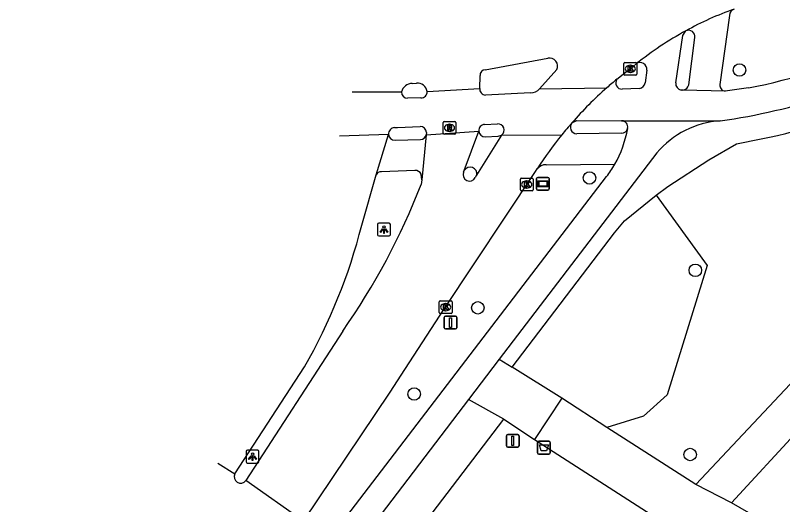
# Model space of a CAD drawing. Extents: x 161402 to 161933, y 381650 to 382313.
# Drawn here: x 161570.2 to 161630.3, y 382113.3 to 382151.6 of the extents above; entities that cross this region are included whole.
import ezdxf

# ---------------------------------------------------------------- set-up
doc = ezdxf.new("R2010")
doc.units = 0
for name, color, linetype in [('IMGEO_Afvalbak', 7, 'Continuous'), ('IMGEO_Boom', 7, 'Continuous'), ('IMGEO_Fietspad_open', 7, 'Continuous'), ('IMGEO_Groenvoorziening', 7, 'Continuous'), ('IMGEO_Kolk', 7, 'Continuous'), ('IMGEO_Lichtpunt', 7, 'Continuous'), ('IMGEO_Rijbaan_lokaal_gesloten', 7, 'Continuous'), ('IMGEO_Rijbaan_lokaal_open', 7, 'Continuous'), ('IMGEO_Rioolput', 7, 'Continuous'), ('IMGEO_Verkeersbordpaal', 7, 'Continuous'), ('IMGEO_Verklikker', 7, 'Continuous'), ('IMGEO_Voetpad_gesloten', 7, 'Continuous'), ('IMGEO_Voetpad_open', 7, 'Continuous')]:
    doc.layers.add(name, color=color, linetype=linetype)

msp = doc.modelspace()

# ---------------------------------------------------------------- linework, layer by layer
at = {"layer": 'IMGEO_Afvalbak'}
for p, q in [((161611.092, 382117.333), (161611.092, 382118.133)), ((161611.092, 382118.133), (161611.092, 382117.333)), ((161611.192, 382118.233), (161611.982, 382118.233)), ((161611.982, 382118.233), (161611.192, 382118.233)), ((161612.082, 382118.133), (161612.082, 382117.333)), ((161612.082, 382117.333), (161612.082, 382118.133)), ((161611.982, 382117.233), (161611.192, 382117.233)), ((161611.192, 382117.233), (161611.982, 382117.233))]:
    msp.add_line(p, q, dxfattribs=at)
msp.add_lwpolyline([(161611.235, 382117.947), (161611.939, 382117.947), (161611.79, 382117.477), (161611.384, 382117.477), (161611.235, 382117.947)], dxfattribs=at)
for centre, start, end in [((161611.192, 382118.133), 90, 180), ((161611.192, 382118.133), 90, 180), ((161611.982, 382118.133), 0, 90), ((161611.982, 382118.133), 360, 90), ((161611.192, 382117.333), 180, 270), ((161611.192, 382117.333), 180, 270), ((161611.982, 382117.333), 270, 0), ((161611.982, 382117.333), 270, 0)]:
    msp.add_arc(centre, 0.1, start, end, dxfattribs=at)
at = {"layer": 'IMGEO_Boom'}
for centre in [(161626.914, 382147.316), (161615.16, 382138.864), (161623.446, 382131.626), (161606.412, 382128.692), (161601.418, 382121.935), (161623.049, 382117.192)]:
    msp.add_circle(centre, 0.489, dxfattribs=at)
at = {"layer": 'IMGEO_Fietspad_open'}
for points in [[(161621.917, 382146.313), (161622.47, 382150.029), (161622.711, 382150.385)], [(161619.646, 382147.296), (161619.529, 382146.303)], [(161619.067, 382145.862), (161617.732, 382145.823)], [(161622.471, 382145.738), (161622.354, 382145.741)], [(161625.793, 382145.658), (161622.471, 382145.738)], [(161627.613, 382145.912), (161625.793, 382145.658)], [(161613.786, 382143.183), (161614.177, 382143.354), (161617.679, 382143.345)]]:
    msp.add_lwpolyline(points, dxfattribs=at)
for centre, radius, start, end in [((161619.502, 382187.906), 42.77, 280.93121, 295.44573), ((161617.928, 382194.881), 52.094, 278.25376, 297.43452), ((161619.126, 382147.373), 0.526, 351.62219, 125.6589), ((161617.697, 382146.309), 0.487, 143.25672, 274.09844), ((161618.922, 382146.477), 0.632, 283.30983, 344.02573), ((161622.424, 382146.248), 0.512, 172.67145, 262.08719)]:
    msp.add_arc(centre, radius, start, end, dxfattribs=at)
at = {"layer": 'IMGEO_Groenvoorziening'}
msp.add_lwpolyline([(161620.382, 382137.525), (161624.376, 382132.012), (161621.238, 382121.882), (161619.401, 382120.203), (161616.517, 382119.3)], dxfattribs=at)
at = {"layer": 'IMGEO_Kolk'}
for p, q in [((161617.86, 382146.984), (161617.86, 382147.836)), ((161617.935, 382147.91), (161618.787, 382147.91)), ((161618.348, 382147.69), (161618.373, 382147.69)), ((161618.861, 382147.836), (161618.861, 382146.984)), ((161618.787, 382146.91), (161617.935, 382146.91)), ((161618.371, 382147.13), (161618.346, 382147.13)), ((161609.741, 382137.926), (161609.741, 382138.778)), ((161609.816, 382138.852), (161610.668, 382138.852)), ((161610.229, 382138.632), (161610.254, 382138.632)), ((161610.742, 382138.778), (161610.742, 382137.926)), ((161610.668, 382137.852), (161609.816, 382137.852)), ((161610.252, 382138.072), (161610.227, 382138.072)), ((161603.39, 382128.317), (161603.39, 382129.169)), ((161603.465, 382129.243), (161604.317, 382129.243)), ((161603.878, 382129.023), (161603.903, 382129.023)), ((161604.391, 382129.169), (161604.391, 382128.317)), ((161604.317, 382128.243), (161603.465, 382128.243)), ((161603.901, 382128.463), (161603.876, 382128.463))]:
    msp.add_line(p, q, dxfattribs=at)
for points in [[(161617.86, 382146.984), (161617.86, 382147.836)], [(161617.935, 382147.91), (161618.787, 382147.91)], [(161618.181, 382147.61), (161618.304, 382147.61), (161618.304, 382147.459), (161618.434, 382147.61), (161618.598, 382147.61), (161618.452, 382147.459), (161618.605, 382147.21), (161618.453, 382147.21), (161618.368, 382147.374), (161618.304, 382147.307), (161618.304, 382147.21), (161618.181, 382147.21), (161618.181, 382147.61)], [(161618.861, 382147.836), (161618.861, 382146.984)], [(161618.787, 382146.91), (161617.935, 382146.91)], [(161609.741, 382137.926), (161609.741, 382138.778)], [(161609.816, 382138.852), (161610.668, 382138.852)], [(161610.062, 382138.552), (161610.185, 382138.552), (161610.185, 382138.401), (161610.315, 382138.552), (161610.479, 382138.552), (161610.333, 382138.401), (161610.486, 382138.152), (161610.334, 382138.152), (161610.249, 382138.316), (161610.185, 382138.249), (161610.185, 382138.152), (161610.062, 382138.152), (161610.062, 382138.552)], [(161610.742, 382138.778), (161610.742, 382137.926)], [(161610.668, 382137.852), (161609.816, 382137.852)], [(161603.39, 382128.317), (161603.39, 382129.169)], [(161603.465, 382129.243), (161604.317, 382129.243)], [(161603.711, 382128.943), (161603.834, 382128.943), (161603.834, 382128.792), (161603.964, 382128.943), (161604.128, 382128.943), (161603.982, 382128.792), (161604.135, 382128.543), (161603.983, 382128.543), (161603.898, 382128.707), (161603.834, 382128.64), (161603.834, 382128.543), (161603.711, 382128.543), (161603.711, 382128.943)], [(161604.391, 382129.169), (161604.391, 382128.317)], [(161604.317, 382128.243), (161603.465, 382128.243)]]:
    msp.add_lwpolyline(points, dxfattribs=at)
for centre, start, end in [((161617.937, 382147.834), 91.55205, 178.44795), ((161617.937, 382147.834), 91.55205, 178.44795), ((161618.785, 382147.834), 1.55205, 88.44795), ((161618.785, 382147.834), 1.55205, 88.44795), ((161617.937, 382146.986), 181.55205, 268.44795), ((161617.937, 382146.986), 181.55205, 268.44795), ((161618.785, 382146.986), 271.55205, 358.44795), ((161618.785, 382146.986), 271.55205, 358.44795), ((161609.818, 382138.776), 91.55205, 178.44795), ((161609.818, 382138.776), 91.55205, 178.44795), ((161610.666, 382138.776), 1.55205, 88.44795), ((161610.666, 382138.776), 1.55205, 88.44795), ((161609.818, 382137.928), 181.55205, 268.44795), ((161609.818, 382137.928), 181.55205, 268.44795), ((161610.666, 382137.928), 271.55205, 358.44795), ((161610.666, 382137.928), 271.55205, 358.44795), ((161603.467, 382129.167), 91.55205, 178.44795), ((161603.467, 382129.167), 91.55205, 178.44795), ((161604.315, 382129.167), 1.55205, 88.44795), ((161604.315, 382129.167), 1.55205, 88.44795), ((161603.467, 382128.319), 181.55205, 268.44795), ((161603.467, 382128.319), 181.55205, 268.44795), ((161604.315, 382128.319), 271.55205, 358.44795), ((161604.315, 382128.319), 271.55205, 358.44795)]:
    msp.add_arc(centre, 0.0765, start, end, dxfattribs=at)
for centre, major_axis, ratio, start_param, end_param in [((161618.347, 382147.41), (-0.387, 0.002), 0.722429, 4.712389, 7.853982), ((161618.372, 382147.41), (-0.39, 0.002), 0.717154, 1.570796, 4.712389), ((161610.228, 382138.352), (-0.387, 0.002), 0.722429, 4.712389, 7.853982), ((161610.253, 382138.352), (-0.39, 0.002), 0.717154, 1.570796, 4.712389), ((161603.877, 382128.743), (-0.387, 0.002), 0.722429, 4.712389, 7.853982), ((161603.902, 382128.743), (-0.39, 0.002), 0.717154, 1.570796, 4.712389)]:
    msp.add_ellipse(centre, major_axis=major_axis, ratio=ratio, start_param=start_param, end_param=end_param, dxfattribs=at)
at = {"layer": 'IMGEO_Lichtpunt'}
for p, q in [((161599.461, 382135.319), (161598.653, 382135.319)), ((161599.461, 382135.319), (161598.653, 382135.319)), ((161598.559, 382135.224), (161598.559, 382134.417)), ((161598.559, 382135.224), (161598.559, 382134.417)), ((161599.555, 382134.417), (161599.555, 382135.224)), ((161599.555, 382134.417), (161599.555, 382135.224)), ((161598.653, 382134.323), (161599.461, 382134.323)), ((161598.653, 382134.323), (161599.461, 382134.323)), ((161588.266, 382117.432), (161588.266, 382116.625)), ((161588.266, 382117.432), (161588.266, 382116.625)), ((161589.168, 382117.527), (161588.36, 382117.527)), ((161589.168, 382117.527), (161588.36, 382117.527)), ((161589.262, 382116.625), (161589.262, 382117.432)), ((161589.262, 382116.625), (161589.262, 382117.432)), ((161588.36, 382116.531), (161589.168, 382116.531)), ((161588.36, 382116.531), (161589.168, 382116.531))]:
    msp.add_line(p, q, dxfattribs=at)
for points in [[(161598.933, 382134.888), (161598.972, 382134.86), (161598.784, 382134.598), (161598.746, 382134.625), (161598.933, 382134.888)], [(161599.035, 382134.84), (161599.082, 382134.84), (161599.082, 382134.518), (161599.035, 382134.518), (161599.035, 382134.84)], [(161599.145, 382134.86), (161599.183, 382134.887), (161599.37, 382134.625), (161599.331, 382134.597), (161599.145, 382134.86)], [(161588.64, 382117.096), (161588.679, 382117.068), (161588.491, 382116.806), (161588.453, 382116.833), (161588.64, 382117.096)], [(161588.742, 382117.048), (161588.789, 382117.048), (161588.789, 382116.726), (161588.742, 382116.726), (161588.742, 382117.048)], [(161588.852, 382117.068), (161588.89, 382117.095), (161589.077, 382116.833), (161589.038, 382116.805), (161588.852, 382117.068)]]:
    msp.add_lwpolyline(points, dxfattribs=at)
for centre in [(161599.058, 382135.022), (161588.765, 382117.23)]:
    msp.add_circle(centre, 0.0994, dxfattribs=at)
for centre, start, end in [((161598.653, 382135.224), 90, 180), ((161598.653, 382135.224), 90, 180), ((161599.461, 382135.224), 0, 90), ((161599.461, 382135.224), 0, 90), ((161598.653, 382134.417), 180, 270), ((161598.653, 382134.417), 180, 270), ((161599.461, 382134.417), 270, 0), ((161599.461, 382134.417), 270, 360), ((161588.36, 382117.432), 90, 180), ((161588.36, 382117.432), 90, 180), ((161589.168, 382117.432), 0, 90), ((161589.168, 382117.432), 0, 90), ((161588.36, 382116.625), 180, 270), ((161588.36, 382116.625), 180, 270), ((161589.168, 382116.625), 270, 0), ((161589.168, 382116.625), 270, 360)]:
    msp.add_arc(centre, 0.0946, start, end, dxfattribs=at)
at = {"layer": 'IMGEO_Rijbaan_lokaal_gesloten'}
for points in [[(161606.978, 382147.338), (161611.889, 382148.234)], [(161612.594, 382147.351), (161611.242, 382145.854)], [(161617.307, 382146.6), (161618.327, 382147.398), (161618.572, 382147.601), (161618.819, 382147.8)], [(161606.561, 382145.88), (161606.583, 382146.887)], [(161601.278, 382146.266), (161601.607, 382146.288)], [(161596.564, 382145.611), (161600.425, 382145.597)], [(161602.438, 382145.638), (161606.561, 382145.88)], [(161610.548, 382145.541), (161607.008, 382145.348)], [(161611.242, 382145.854), (161616.513, 382145.923)], [(161601.947, 382145.134), (161600.905, 382145.103)], [(161617.679, 382143.345), (161625.406, 382143.327)], [(161599.88, 382142.806), (161600.11, 382142.816), (161601.88, 382142.889)], [(161602.369, 382142.246), (161606.485, 382142.534)], [(161605.345, 382139.435), (161606.485, 382142.534)], [(161606.943, 382143.055), (161607.947, 382143.089)], [(161599.411, 382142.277), (161595.571, 382142.135)], [(161598.433, 382139.097), (161599.411, 382142.277)], [(161602.369, 382142.246), (161602.027, 382138.71)], [(161602.386, 382142.422), (161602.369, 382142.246)], [(161608.273, 382142.223), (161606.319, 382139.07)], [(161608.273, 382142.223), (161612.993, 382142.248)], [(161620.444, 382140.818), (161608.078, 382124.675)], [(161592.751, 382111.987), (161599.551, 382122.077), (161600.416, 382123.402), (161603.759, 382128.545), (161610.927, 382139.37), (161611.064, 382139.585)], [(161583.186, 382097.15), (161586.635, 382100.309), (161588.53, 382102.381), (161616.499, 382138.964)], [(161597.312, 382135.158), (161598.433, 382139.097)], [(161605.3, 382139.313), (161605.345, 382139.435)], [(161606.319, 382139.07), (161606.208, 382138.891)], [(161602.027, 382138.71), (161601.964, 382138.353)], [(161595.822, 382126.872), (161588.23, 382115.152)], [(161608.078, 382124.675), (161605.683, 382121.518)], [(161587.38, 382115.688), (161592.834, 382124.065)], [(161605.683, 382121.518), (161591.922, 382103.449)], [(161586.04, 382116.528), (161587.38, 382115.688)], [(161592.751, 382111.987), (161588.23, 382115.152)]]:
    msp.add_lwpolyline(points, dxfattribs=at)
for centre, radius, start, end in [((161634.668, 382128.863), 24.62, 109.39078, 119.05589), ((161635.429, 382127.015), 26.606, 118.55419, 128.62868), ((161612.04, 382147.631), 0.621, 333.17958, 104.02917), ((161607.01, 382146.911), 0.428, 94.29116, 183.28305), ((161601.278, 382145.388), 0.878, 89.97339, 166.24013), ((161601.678, 382145.523), 0.768, 8.59989, 95.33578), ((161636.064, 382123.798), 29.526, 129.43993, 131.46487), ((161600.939, 382145.616), 0.515, 182.16363, 266.18938), ((161601.966, 382145.607), 0.473, 267.74722, 3.74988), ((161607.033, 382145.823), 0.476, 173.10407, 266.9716), ((161610.629, 382146.286), 0.75, 263.7637, 324.78787), ((161636.363, 382123.441), 29.991, 131.44106, 138.83143), ((161635.979, 382123.557), 29.626, 138.51216, 140.88339), ((161617.665, 382142.85), 0.495, 348.10691, 88.43607), ((161625.813, 382136.362), 6.977, 93.34133, 140.3049), ((161599.908, 382142.309), 0.498, 93.17862, 183.70236), ((161601.881, 382142.382), 0.507, 4.52026, 90.07037), ((161606.973, 382142.567), 0.489, 93.54128, 183.82269), ((161607.99, 382142.611), 0.48, 306.16396, 95.09307), ((161609.524, 382144.258), 8.758, 330.396, 350.06967), ((161635.855, 382123.657), 29.467, 140.88303, 147.28001), ((161609.749, 382144.114), 8.49, 322.65349, 330.487), ((161605.761, 382139.116), 0.501, 156.89187, 333.25411), ((161552.532, 382157.414), 52.979, 324.79593, 338.91311), ((161554.473, 382146.001), 44.19, 330.238, 345.79631)]:
    msp.add_arc(centre, radius, start, end, dxfattribs=at)
at = {"layer": 'IMGEO_Rijbaan_lokaal_open'}
msp.add_arc((161587.821, 382115.445), 0.503, 151.08492, 324.44498, dxfattribs=at)
at = {"layer": 'IMGEO_Rioolput'}
for p, q in [((161603.688, 382142.359), (161603.688, 382143.211)), ((161603.763, 382143.285), (161604.615, 382143.285)), ((161604.689, 382143.211), (161604.689, 382142.359)), ((161604.176, 382143.065), (161604.201, 382143.065)), ((161604.615, 382142.285), (161603.763, 382142.285)), ((161604.199, 382142.505), (161604.174, 382142.505))]:
    msp.add_line(p, q, dxfattribs=at)
for points in [[(161603.688, 382142.359), (161603.688, 382143.211)], [(161603.763, 382143.285), (161604.615, 382143.285)], [(161604.689, 382143.211), (161604.689, 382142.359)], [(161604.277, 382142.983), (161604.025, 382142.985), (161604.025, 382142.585)], [(161604.025, 382142.585), (161604.149, 382142.585), (161604.149, 382142.747), (161604.16, 382142.747)], [(161604.203, 382142.904), (161604.149, 382142.904), (161604.149, 382142.823)], [(161604.149, 382142.823), (161604.201, 382142.823)], [(161604.207, 382142.718), (161604.278, 382142.585), (161604.418, 382142.585), (161604.353, 382142.711)], [(161604.615, 382142.285), (161603.763, 382142.285)]]:
    msp.add_lwpolyline(points, dxfattribs=at)
for centre, radius, start, end in [((161603.765, 382143.209), 0.0765, 91.55205, 178.44795), ((161603.765, 382143.209), 0.0765, 91.55205, 178.44795), ((161604.613, 382143.209), 0.0765, 1.55205, 88.44795), ((161604.613, 382143.209), 0.0765, 1.55205, 88.44795), ((161604.159, 382142.694), 0.0533, 26.02933, 88.69889), ((161604.185, 382143.012), 0.19, 274.7715, 282.96867), ((161604.209, 382142.808), 0.0964, 77.00612, 93.18647), ((161604.223, 382142.865), 0.0378, 276.66336, 79.67722), ((161604.276, 382142.873), 0.109, 350.36119, 89.41601), ((161604.274, 382142.873), 0.112, 277.58423, 350.98172), ((161604.258, 382142.658), 0.108, 29.51342, 73.79051), ((161603.765, 382142.361), 0.0765, 181.55205, 268.44795), ((161603.765, 382142.361), 0.0765, 181.55205, 268.44795), ((161604.613, 382142.361), 0.0765, 271.55205, 358.44795), ((161604.613, 382142.361), 0.0765, 271.55205, 358.44795)]:
    msp.add_arc(centre, radius, start, end, dxfattribs=at)
for centre, major_axis, ratio, start_param, end_param in [((161604.175, 382142.785), (-0.387, 0.002), 0.722429, 4.712389, 7.853982), ((161604.2, 382142.785), (-0.39, 0.002), 0.717154, 1.570796, 4.712389)]:
    msp.add_ellipse(centre, major_axis=major_axis, ratio=ratio, start_param=start_param, end_param=end_param, dxfattribs=at)
at = {"layer": 'IMGEO_Verkeersbordpaal'}
for p, q in [((161603.782, 382127.132), (161603.782, 382127.932)), ((161603.782, 382127.932), (161603.782, 382127.132)), ((161603.882, 382128.032), (161604.672, 382128.032)), ((161604.672, 382128.032), (161603.882, 382128.032)), ((161604.772, 382127.932), (161604.772, 382127.132)), ((161604.772, 382127.132), (161604.772, 382127.932)), ((161604.672, 382127.032), (161603.882, 382127.032)), ((161603.882, 382127.032), (161604.672, 382127.032)), ((161608.648, 382117.868), (161608.648, 382118.668)), ((161608.648, 382118.668), (161608.648, 382117.868)), ((161608.748, 382118.768), (161609.538, 382118.768)), ((161609.538, 382118.768), (161608.748, 382118.768)), ((161609.638, 382118.668), (161609.638, 382117.868)), ((161609.638, 382117.868), (161609.638, 382118.668)), ((161609.538, 382117.768), (161608.748, 382117.768)), ((161608.748, 382117.768), (161609.538, 382117.768))]:
    msp.add_line(p, q, dxfattribs=at)
for points in [[(161604.202, 382127.907), (161604.352, 382127.907), (161604.352, 382127.157), (161604.202, 382127.157), (161604.202, 382127.907)], [(161609.068, 382118.643), (161609.218, 382118.643), (161609.218, 382117.893), (161609.068, 382117.893), (161609.068, 382118.643)]]:
    msp.add_lwpolyline(points, dxfattribs=at)
for centre, start, end in [((161603.882, 382127.932), 90, 180), ((161603.882, 382127.932), 90, 180), ((161604.672, 382127.932), 0, 90), ((161604.672, 382127.932), 360, 90), ((161603.882, 382127.132), 180, 270), ((161603.882, 382127.132), 180, 270), ((161604.672, 382127.132), 270, 0), ((161604.672, 382127.132), 270, 0), ((161608.748, 382118.668), 90, 180), ((161608.748, 382118.668), 90, 180), ((161609.538, 382118.668), 0, 90), ((161609.538, 382118.668), 360, 90), ((161608.748, 382117.868), 180, 270), ((161608.748, 382117.868), 180, 270), ((161609.538, 382117.868), 270, 0), ((161609.538, 382117.868), 270, 0)]:
    msp.add_arc(centre, 0.1, start, end, dxfattribs=at)
at = {"layer": 'IMGEO_Verklikker'}
for p, q in [((161611.016, 382138.009), (161611.016, 382138.809)), ((161611.016, 382138.809), (161611.016, 382138.009)), ((161611.116, 382138.909), (161611.906, 382138.909)), ((161611.906, 382138.909), (161611.116, 382138.909)), ((161612.006, 382138.809), (161612.006, 382138.009)), ((161612.006, 382138.009), (161612.006, 382138.809)), ((161611.906, 382137.909), (161611.116, 382137.909)), ((161611.116, 382137.909), (161611.906, 382137.909))]:
    msp.add_line(p, q, dxfattribs=at)
for points in [[(161611.117, 382138.641), (161611.905, 382138.641), (161611.905, 382138.177), (161611.117, 382138.177), (161611.117, 382138.641)], [(161611.182, 382138.576), (161611.182, 382138.242), (161611.84, 382138.242), (161611.84, 382138.576), (161611.182, 382138.576)]]:
    msp.add_lwpolyline(points, dxfattribs=at)
for centre, start, end in [((161611.116, 382138.809), 90, 180), ((161611.116, 382138.809), 90, 180), ((161611.906, 382138.809), 0, 90), ((161611.906, 382138.809), 360, 90), ((161611.116, 382138.009), 180, 270), ((161611.116, 382138.009), 180, 270), ((161611.906, 382138.009), 270, 0), ((161611.906, 382138.009), 270, 0)]:
    msp.add_arc(centre, 0.1, start, end, dxfattribs=at)
at = {"layer": 'IMGEO_Voetpad_gesloten'}
for points in [[(161613.002, 382121.603), (161610.839, 382118.38)], [(161616.517, 382119.3), (161613.002, 382121.603)], [(161623.482, 382114.851), (161616.517, 382119.3)], [(161610.839, 382118.38), (161620.728, 382112.027)], [(161626.292, 382113.405), (161623.482, 382114.851)], [(161643.075, 382102.915), (161637.576, 382106.904), (161626.292, 382113.405)]]:
    msp.add_lwpolyline(points, dxfattribs=at)
at = {"layer": 'IMGEO_Voetpad_open'}
for points in [[(161626.118, 382151.599), (161625.381, 382146.183)], [(161622.931, 382146.158), (161623.419, 382149.862)], [(161606.99, 382142.078), (161607.995, 382142.131), (161608.273, 382142.223)], [(161617.661, 382142.359), (161614.166, 382142.325)], [(161599.928, 382141.813), (161601.921, 382141.877)], [(161620.382, 382137.525), (161621.299, 382138.199), (161624.516, 382140.289), (161626.668, 382141.542)], [(161611.754, 382139.899), (161617.138, 382139.932)], [(161601.474, 382139.446), (161598.856, 382139.351)], [(161602.027, 382138.71), (161601.962, 382139.146)], [(161609.109, 382124.032), (161617.127, 382134.562), (161617.906, 382135.505), (161620.382, 382137.525)], [(161641.146, 382133.221), (161631.682, 382123.575), (161623.482, 382114.851)], [(161637.456, 382125.144), (161631.524, 382119.109), (161626.292, 382113.405)], [(161608.078, 382124.675), (161609.109, 382124.032)], [(161613.002, 382121.603), (161609.109, 382124.032)], [(161608.435, 382119.953), (161605.683, 382121.518)], [(161570.174, 382069.09), (161571.745, 382071.279), (161574.421, 382075.333), (161608.435, 382119.953)], [(161608.435, 382119.953), (161610.839, 382118.38)]]:
    msp.add_lwpolyline(points, dxfattribs=at)
for centre, radius, start, end in [((161626.703, 382151.537), 0.589, 110.84009, 173.93199), ((161622.922, 382149.929), 0.502, 352.28418, 114.80922), ((161622.427, 382146.249), 0.513, 274.97908, 349.81579), ((161625.841, 382146.12), 0.465, 172.21022, 264.03672), ((161616.98, 382197.487), 56.777, 279.82499, 290.47155), ((161614.177, 382142.843), 0.518, 138.93931, 268.83688), ((161606.97, 382142.563), 0.486, 183.44014, 272.39766), ((161617.672, 382142.847), 0.488, 268.68568, 348.31889), ((161599.908, 382142.31), 0.498, 183.82959, 272.35538), ((161601.881, 382142.382), 0.507, 274.55156, 344.40232), ((161605.807, 382139.185), 0.525, 347.30537, 151.60833), ((161611.747, 382138.999), 0.9, 89.57294, 139.36501), ((161598.868, 382138.852), 0.499, 91.35152, 150.61582), ((161601.519, 382138.973), 0.475, 21.34439, 95.49303)]:
    msp.add_arc(centre, radius, start, end, dxfattribs=at)

doc.saveas('drawing.dxf')
